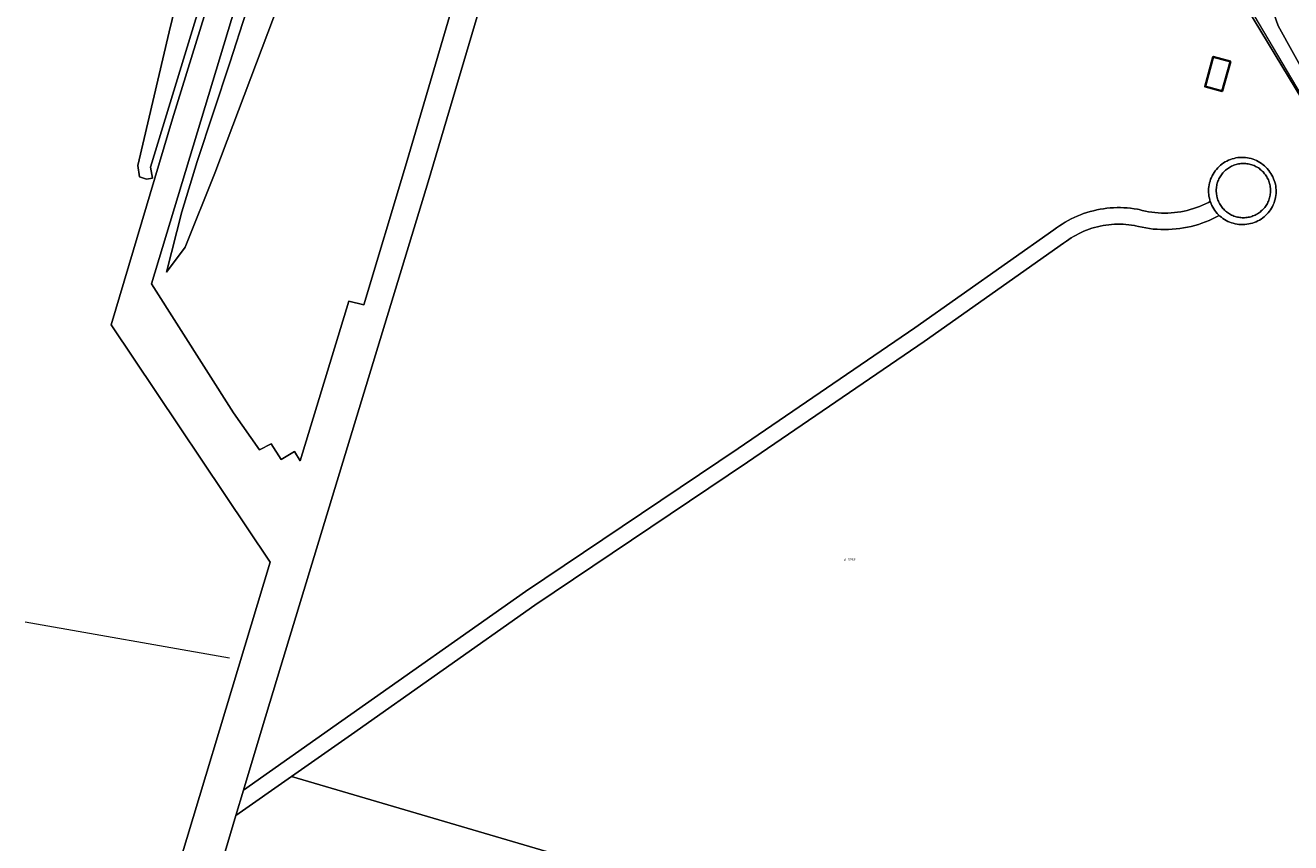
# Model space of a CAD drawing. Header units: metres. Extents: x 250001 to 257773, y 598992 to 609118.
# Tile 635 of 656: x 254095 to 254279, y 606820 to 606939. Entities that reach past the tile are written whole.
import ezdxf
from ezdxf.enums import TextEntityAlignment as Align
from ezdxf.lldxf.tags import DXFTag

# ---------------------------------------------------------------- set-up
doc = ezdxf.new("R2010")
doc.units = ezdxf.units.M
for name, color, linetype, lineweight in [('B-WE-GR-GRAS-GV', 252, 'Continuous', 13), ('B-WE-GR-GROENVOORZIENING-GV', 252, 'Continuous', 18), ('B-WE-GW-TALUD_KRUIN-G', 252, 'Continuous', 18), ('B-WE-IE-TERREINAFSCHEIDING_KUNSTMATIG_HEKWERK-G', 252, 'IE-TERREINAFSCHEIDING-KUNSTMATIG', 18), ('B-WE-KG-GRENS_PERCEEL-G', 150, 'KG-PERCEEL', 18), ('B-WE-KG-GRENS_PERCEEL-S', 150, 'Continuous', 25), ('B-WE-OG-BEBOUWING-GV', 1, 'Continuous', 35), ('B-WE-OG-BEBOUWING_WINDTURBINE-GV', 1, 'Continuous', 18), ('B-WE-OG-TERREIN_ERF-GV', 7, 'Continuous', 18), ('B-WE-VH-ONVERHARD-GV', 252, 'Continuous', 18), ('B-WE-VH-VERHARDING_OPEN-GV', 252, 'Continuous', 18), ('X-XX-AL-REFERENTIE-G', 7, 'Continuous', 18)]:
    doc.layers.add(name, color=color, linetype=linetype, lineweight=lineweight)
doc.styles.add('NLCS-ISO', font='NLCS-ISO.ttf')
doc.styles.get("Standard").update_dxf_attribs({"font": 'NLCS-ISO.ttf'})
doc.linetypes.add('IE-TERREINAFSCHEIDING-KUNSTMATIG', pattern='A,4,[82,NLCS.shx,S=0.75,R=90,X=0,Y=0],4,-2', length=10)
tags = doc.linetypes.add('KG-PERCEEL', pattern='A,5.5,-2,["P",Standard,S=1.8,R=0,X=-0.5,Y=-0.9],-2,5.5,-2,[5,NLCS.SHX,S=0.75,R=0,X=0,Y=0],-2', length=19).pattern_tags.tags
tags[6] = DXFTag(74, 10)

# ---------------------------------------------------------------- blocks, each defined once
blk = doc.blocks.new('SKG-PERCEELNUMMER-SO')
at = {"style": 'NLCS-ISO', "oblique": 10, "flags": 1}
blk.add_attdef('GEMEENTECODE', text='', height=1.8, dxfattribs=at).set_placement((0, 2.55), align=Align.MIDDLE_CENTER)
at = {"style": 'NLCS-ISO', "oblique": 10}
blk.add_attdef('SECTIE', text='', height=1.8, dxfattribs=at).set_placement((-0.5, 0), align=Align.MIDDLE_RIGHT)
blk.add_attdef('PERCEELNUMMER', text='', height=1.8, dxfattribs=at).set_placement((0.5, 0), align=Align.MIDDLE_LEFT)
blk = doc.blocks.new('BS2021-132-Xref-KAD-20210617')
at = {"layer": 'B-WE-KG-GRENS_PERCEEL-G', "flags": 128}
blk.add_lwpolyline([(254257.278, 606302.466), (254280.69, 606380.26), (254277.89, 606467.02), (254318.78, 606603.92), (254326.9, 606642.08), (254330.54, 606668.93), (254332.73, 606693.73), (254333.22, 606714.55), (254333.03, 606739.26), (254331.51, 606763.44), (254328.64, 606787.19), (254324.56, 606811.18), (254319.1, 606835.13), (254312.68, 606858.43), (254304.33, 606880.51), (254294.27, 606902.89), (254283.32, 606924.35), (254271.11, 606945.08), (254257.63, 606965.88), (254243.57, 606986.6), (254229.22, 607006.41), (254213.61, 607025.05), (254196.88, 607042.94), (254179.39, 607060.02), (254157.264, 607079.934)], dxfattribs=at)
at = {"layer": 'B-WE-KG-GRENS_PERCEEL-S', "xscale": 0.2, "yscale": 0.2, "zscale": 0.2}
blk.add_blockref('SKG-PERCEELNUMMER-SO', (254214.517, 606861.333), dxfattribs=at).add_auto_attribs({'PERCEELNUMMER': '3258', 'SECTIE': 'A'})
blk = doc.blocks.new('BS2021-132-Xref-BGT-GRIJS-20210617-aangepast')
at = {"layer": 'B-WE-GR-GRAS-GV', "flags": 128}
for points in [[(254270.9, 606944.64), (254281.69, 606926.72)], [(254288.687, 606918.413), (254277.283, 606938.96), (254271.12, 606956.41)], [(254282.95, 606942.35), (254269.17, 606963.78), (254252.33, 606989.25), (254244.58, 607000), (254237.5, 607009.82), (254224.25, 607026.09), (254213.99, 607037.58), (254203.796, 607048.285), (254203.302, 607047.82), (254201.179, 607045.885), (254206.72, 607041.14), (254228.78, 607016.34), (254241.22, 607000.71), (254241.699, 607000), (254271.12, 606956.41), (254277.283, 606938.96), (254288.687, 606918.413)]]:
    blk.add_lwpolyline(points, dxfattribs=at)
at = {"layer": 'B-WE-GR-GROENVOORZIENING-GV', "flags": 128}
for points in [[(254113.9, 606805.5), (254130.64, 606860.97), (254107.53, 606895.48), (254116.46, 606925.44), (254123.333, 606947.71)], [(254120.39, 606941.72), (254113.26, 606918.41), (254113.55, 606916.78), (254112.67, 606916.68), (254111.65, 606916.99), (254111.4, 606918.63), (254115.96, 606938.09), (254121.34, 606960.27)], [(254121.34, 606960.27), (254115.96, 606938.09), (254111.4, 606918.63), (254111.65, 606916.99), (254112.67, 606916.68), (254113.55, 606916.78), (254113.26, 606918.41), (254120.39, 606941.72)], [(254126.12, 606943.63), (254113.362, 606901.456), (254125.31, 606882.688), (254129.104, 606877.295), (254130.769, 606878.18), (254132.244, 606875.905), (254134.203, 606877.043), (254134.999, 606875.717), (254142.072, 606898.898), (254144.292, 606898.361), (254150.357, 606918.548), (254159.622, 606950.24)], [(254132.09, 606942.75), (254122.62, 606917.51), (254118.27, 606906.77), (254115.59, 606903.11), (254117.8, 606911.91), (254120.02, 606919.21), (254124.76, 606933.59), (254131.9, 606955.73)], [(254131.9, 606955.73), (254124.76, 606933.59), (254120.02, 606919.21), (254117.8, 606911.91), (254115.59, 606903.11), (254118.27, 606906.77), (254122.62, 606917.51), (254132.09, 606942.75)], [(254165.18, 606955.25), (254153.64, 606916.26), (254141.9, 606877.73), (254132.204, 606845.832), (254129.48, 606836.87), (254126.78, 606827.822), (254141.086, 606837.871), (254167.8, 606856.671), (254198.728, 606877.495), (254224.431, 606895.031), (254244.656, 606909.279), (254245.052, 606909.577), (254245.457, 606909.863), (254245.871, 606910.135), (254246.294, 606910.393), (254246.725, 606910.638), (254247.164, 606910.868), (254247.609, 606911.085), (254248.062, 606911.287), (254248.521, 606911.474), (254248.985, 606911.646), (254249.455, 606911.803), (254249.93, 606911.945), (254250.409, 606912.072), (254250.892, 606912.183), (254251.378, 606912.278), (254251.867, 606912.358), (254252.359, 606912.421), (254252.852, 606912.469), (254253.347, 606912.501), (254253.842, 606912.517), (254254.337, 606912.517), (254254.833, 606912.501), (254255.327, 606912.469), (254255.82, 606912.421), (254256.312, 606912.357), (254256.801, 606912.277), (254257.045, 606912.231), (254257.502, 606912.113), (254257.962, 606912.01), (254258.425, 606911.923), (254258.891, 606911.852), (254259.36, 606911.797), (254259.83, 606911.757), (254260.3, 606911.734), (254260.772, 606911.726), (254261.243, 606911.735), (254261.714, 606911.759), (254262.184, 606911.8), (254262.652, 606911.856), (254263.118, 606911.928), (254263.581, 606912.016), (254264.041, 606912.12), (254264.497, 606912.239), (254264.949, 606912.373), (254265.396, 606912.523), (254265.838, 606912.688), (254266.274, 606912.868), (254266.703, 606913.062), (254267.126, 606913.271), (254267.4, 606913.418), (254267.337, 606913.621), (254267.269, 606913.892), (254267.217, 606914.166), (254267.18, 606914.443), (254267.159, 606914.722), (254267.154, 606915.001), (254267.165, 606915.281), (254267.192, 606915.559), (254267.236, 606915.835), (254267.294, 606916.108), (254267.369, 606916.378), (254267.458, 606916.642), (254267.563, 606916.902), (254267.682, 606917.154), (254267.815, 606917.4), (254267.963, 606917.637), (254268.123, 606917.866), (254268.297, 606918.085), (254268.483, 606918.294), (254268.68, 606918.492), (254268.888, 606918.678), (254269.107, 606918.852), (254269.335, 606919.014), (254269.573, 606919.161), (254269.818, 606919.296), (254270.07, 606919.415), (254270.329, 606919.521), (254270.594, 606919.611), (254270.863, 606919.686), (254271.136, 606919.745), (254271.412, 606919.789), (254271.69, 606919.817), (254271.969, 606919.829), (254272.249, 606919.824), (254272.528, 606919.804), (254272.805, 606919.768), (254273.079, 606919.716), (254273.351, 606919.649), (254273.618, 606919.566), (254273.879, 606919.468), (254274.135, 606919.355), (254274.384, 606919.228), (254274.625, 606919.087), (254274.858, 606918.932), (254275.081, 606918.764), (254275.295, 606918.584), (254275.497, 606918.391), (254275.689, 606918.188), (254275.868, 606917.973), (254275.913, 606917.917), (254276.081, 606917.696), (254276.236, 606917.466), (254276.377, 606917.227), (254276.505, 606916.98), (254276.618, 606916.727), (254276.717, 606916.467), (254276.8, 606916.202), (254276.868, 606915.933), (254276.92, 606915.66), (254276.957, 606915.385), (254276.977, 606915.108), (254276.982, 606914.831), (254276.97, 606914.553), (254276.943, 606914.277), (254276.9, 606914.003), (254276.841, 606913.731), (254276.766, 606913.464), (254276.677, 606913.201), (254276.572, 606912.944), (254276.453, 606912.693), (254276.319, 606912.45), (254276.172, 606912.215), (254276.011, 606911.988), (254275.837, 606911.771), (254275.652, 606911.565), (254275.455, 606911.37), (254275.246, 606911.186), (254275.028, 606911.015), (254274.8, 606910.856), (254274.563, 606910.711), (254274.319, 606910.58), (254274.067, 606910.463), (254273.809, 606910.361), (254273.545, 606910.273), (254273.277, 606910.201), (254273.005, 606910.145), (254272.731, 606910.104), (254272.454, 606910.08), (254272.417, 606910.078), (254272.138, 606910.064), (254271.858, 606910.066), (254271.58, 606910.084), (254271.302, 606910.118), (254271.027, 606910.168), (254270.755, 606910.234), (254270.488, 606910.315), (254270.225, 606910.411), (254269.969, 606910.522), (254269.719, 606910.648), (254269.477, 606910.788), (254269.244, 606910.941), (254269.019, 606911.107), (254268.804, 606911.286), (254268.694, 606911.39), (254268.226, 606911.138), (254267.73, 606910.893), (254267.227, 606910.665), (254266.716, 606910.454), (254266.198, 606910.26), (254265.673, 606910.085), (254265.143, 606909.927), (254264.608, 606909.787), (254264.069, 606909.666), (254263.526, 606909.563), (254262.979, 606909.478), (254262.43, 606909.412), (254261.879, 606909.365), (254261.327, 606909.336), (254260.774, 606909.326), (254260.221, 606909.335), (254259.669, 606909.362), (254259.118, 606909.409), (254258.569, 606909.474), (254258.022, 606909.557), (254257.479, 606909.659), (254256.939, 606909.78), (254256.522, 606909.888), (254256.386, 606909.913), (254255.964, 606909.982), (254255.549, 606910.036), (254255.133, 606910.076), (254254.716, 606910.104), (254254.298, 606910.117), (254253.88, 606910.117), (254253.463, 606910.104), (254253.045, 606910.077), (254252.629, 606910.036), (254252.215, 606909.983), (254251.802, 606909.915), (254251.392, 606909.835), (254250.984, 606909.741), (254250.58, 606909.635), (254250.18, 606909.515), (254249.783, 606909.382), (254249.391, 606909.237), (254249.004, 606909.079), (254248.623, 606908.909), (254248.247, 606908.726), (254247.877, 606908.532), (254247.513, 606908.325), (254247.156, 606908.107), (254246.807, 606907.878), (254246.465, 606907.637), (254246.07, 606907.339), (254225.798, 606893.059), (254200.074, 606875.508), (254169.161, 606854.694), (254142.466, 606835.907), (254133.764, 606829.795), (254330.429, 606771.951)], [(254281.69, 606926.72), (254270.9, 606944.64)]]:
    blk.add_lwpolyline(points, dxfattribs=at)
blk.add_lwpolyline([(254266.649, 606930.11), (254267.84, 606934.459), (254270.321, 606933.78), (254269.13, 606929.431)], close=True, dxfattribs=at)
at = {"layer": 'B-WE-GW-TALUD_KRUIN-G', "flags": 128}
for points in [[(254113.55, 606916.78), (254113.26, 606918.41), (254120.39, 606941.72), (254125.73, 606960.96), (254127.37, 606966.06), (254134.65, 606989.33), (254135.598, 606992.51), (254138.41, 607000), (254144.207, 607020.216), (254146.502, 607028.12), (254147.075, 607031.432), (254147.119, 607034.391), (254146.986, 607036.731), (254147.25, 607041.544), (254149.059, 607048.168), (254150.206, 607051.966), (254152.192, 607056.117), (254154.047, 607058.06), (254161.611, 607066.944)], [(254165.85, 607060.68), (254164.134, 607058.043), (254161.751, 607052.479), (254158.618, 607042.101), (254153.896, 607026.866), (254147.144, 607005.139), (254145.547, 607000), (254142.77, 606992.155), (254141.7, 606988.73), (254133.31, 606959.57), (254131.9, 606955.73), (254124.76, 606933.59), (254120.02, 606919.21), (254117.8, 606911.91), (254115.59, 606903.11)]]:
    blk.add_lwpolyline(points, dxfattribs=at)
at = {"layer": 'B-WE-IE-TERREINAFSCHEIDING_KUNSTMATIG_HEKWERK-G', "flags": 128}
for points in [[(254333.097, 606730.586), (254332.27, 606743.32), (254330.67, 606769.99), (254328.47, 606787.9), (254325.22, 606805.57), (254321.5, 606823.38), (254315.63, 606846.65), (254308.33, 606869.48), (254300.3, 606888.93), (254290.2, 606910.79), (254281.69, 606926.72), (254270.9, 606944.64), (254254.53, 606969.98), (254237.82, 606994.23), (254233.449, 607000)], [(254132.204, 606845.832), (254141.9, 606877.73), (254153.64, 606916.26), (254165.18, 606955.25), (254174.74, 606986.24)], [(254124.744, 606846.986), (254095.027, 606852.233)]]:
    blk.add_lwpolyline(points, dxfattribs=at)
at = {"layer": 'B-WE-OG-BEBOUWING-GV', "flags": 128}
blk.add_lwpolyline([(254270.321, 606933.78), (254267.84, 606934.459), (254266.649, 606930.11), (254269.13, 606929.431)], close=True, dxfattribs=at)
at = {"layer": 'B-WE-OG-BEBOUWING_WINDTURBINE-GV', "flags": 128}
blk.add_lwpolyline([(254272.391, 606918.934), (254272.213, 606918.937), (254272.036, 606918.933), (254271.859, 606918.921), (254271.682, 606918.9), (254271.507, 606918.872), (254271.333, 606918.836), (254271.161, 606918.792), (254270.991, 606918.74), (254270.823, 606918.681), (254270.659, 606918.614), (254270.497, 606918.54), (254270.339, 606918.459), (254270.185, 606918.37), (254270.035, 606918.275), (254269.889, 606918.174), (254269.748, 606918.065), (254269.613, 606917.951), (254269.482, 606917.83), (254269.357, 606917.704), (254269.238, 606917.572), (254269.125, 606917.435), (254269.018, 606917.293), (254268.918, 606917.147), (254268.824, 606916.996), (254268.737, 606916.841), (254268.657, 606916.682), (254268.585, 606916.52), (254268.52, 606916.354), (254268.477, 606916.232), (254268.425, 606916.062), (254268.381, 606915.89), (254268.344, 606915.716), (254268.315, 606915.541), (254268.295, 606915.365), (254268.282, 606915.187), (254268.277, 606915.01), (254268.28, 606914.832), (254268.292, 606914.655), (254268.311, 606914.478), (254268.338, 606914.303), (254268.373, 606914.128), (254268.4, 606914.017), (254268.416, 606913.956), (254268.466, 606913.786), (254268.524, 606913.618), (254268.59, 606913.453), (254268.663, 606913.291), (254268.743, 606913.132), (254268.83, 606912.977), (254268.924, 606912.827), (254269.025, 606912.681), (254269.133, 606912.539), (254269.246, 606912.402), (254269.366, 606912.271), (254269.491, 606912.145), (254269.622, 606912.025), (254269.674, 606911.982), (254269.758, 606911.911), (254269.899, 606911.803), (254270.045, 606911.702), (254270.196, 606911.607), (254270.35, 606911.519), (254270.508, 606911.438), (254270.67, 606911.365), (254270.835, 606911.299), (254271.003, 606911.24), (254271.173, 606911.189), (254271.345, 606911.145), (254271.519, 606911.11), (254271.694, 606911.082), (254271.871, 606911.062), (254272.048, 606911.05), (254272.226, 606911.046), (254272.403, 606911.051), (254272.581, 606911.063), (254272.757, 606911.083), (254272.933, 606911.111), (254273.107, 606911.147), (254273.279, 606911.19), (254273.449, 606911.242), (254273.616, 606911.301), (254273.781, 606911.367), (254273.943, 606911.441), (254274.101, 606911.522), (254274.255, 606911.61), (254274.405, 606911.705), (254274.551, 606911.807), (254274.692, 606911.915), (254274.828, 606912.029), (254274.959, 606912.149), (254275.084, 606912.275), (254275.203, 606912.407), (254275.317, 606912.544), (254275.424, 606912.685), (254275.525, 606912.832), (254275.618, 606912.983), (254275.705, 606913.137), (254275.785, 606913.296), (254275.858, 606913.458), (254275.923, 606913.624), (254275.981, 606913.791), (254276.032, 606913.962), (254276.074, 606914.134), (254276.109, 606914.309), (254276.136, 606914.484), (254276.155, 606914.661), (254276.165, 606914.838), (254276.168, 606915.016), (254276.163, 606915.193), (254276.15, 606915.37), (254276.134, 606915.512), (254276.107, 606915.688), (254276.071, 606915.862), (254276.028, 606916.034), (254275.977, 606916.204), (254275.919, 606916.372), (254275.853, 606916.537), (254275.78, 606916.699), (254275.699, 606916.857), (254275.612, 606917.012), (254275.518, 606917.162), (254275.417, 606917.308), (254275.309, 606917.45), (254275.195, 606917.586), (254275.076, 606917.718), (254274.95, 606917.843), (254274.819, 606917.963), (254274.682, 606918.077), (254274.541, 606918.185), (254274.395, 606918.286), (254274.245, 606918.38), (254274.09, 606918.468), (254273.931, 606918.548), (254273.77, 606918.622), (254273.605, 606918.688), (254273.437, 606918.746), (254273.267, 606918.797), (254273.094, 606918.84), (254272.92, 606918.875), (254272.745, 606918.903), (254272.568, 606918.922)], close=True, dxfattribs=at)
at = {"layer": 'B-WE-OG-TERREIN_ERF-GV', "flags": 128}
blk.add_lwpolyline([(254330.67, 606769.99), (254330.429, 606771.951), (254133.764, 606829.795), (254125.673, 606824.112), (254119.52, 606803.49), (254117.774, 606797.167), (254115.07, 606788.42), (254115.13, 606786.5), (254115.8, 606784.55), (254116.98, 606783.01), (254119, 606781.63), (254121.67, 606780.81), (254129.95, 606778.4), (254143.95, 606774.13), (254170.44, 606766.36), (254201.67, 606756.85), (254232.65, 606747.48), (254264.3, 606737.93), (254305.64, 606725.1), (254333.973, 606716.72), (254333.98, 606716.98), (254333.097, 606730.586), (254332.27, 606743.32)], close=True, dxfattribs=at)
at = {"layer": 'B-WE-VH-ONVERHARD-GV', "flags": 128}
blk.add_lwpolyline([(254267.421, 606913.354), (254267.4, 606913.418), (254267.126, 606913.271), (254266.703, 606913.062), (254266.274, 606912.868), (254265.838, 606912.688), (254265.396, 606912.523), (254264.949, 606912.373), (254264.497, 606912.239), (254264.041, 606912.12), (254263.581, 606912.016), (254263.118, 606911.928), (254262.652, 606911.856), (254262.184, 606911.8), (254261.714, 606911.759), (254261.243, 606911.735), (254260.772, 606911.726), (254260.3, 606911.734), (254259.83, 606911.757), (254259.36, 606911.797), (254258.891, 606911.852), (254258.425, 606911.923), (254257.962, 606912.01), (254257.502, 606912.113), (254257.045, 606912.231), (254256.801, 606912.277), (254256.312, 606912.357), (254255.82, 606912.421), (254255.327, 606912.469), (254254.833, 606912.501), (254254.337, 606912.517), (254253.842, 606912.517), (254253.347, 606912.501), (254252.852, 606912.469), (254252.359, 606912.421), (254251.867, 606912.358), (254251.378, 606912.278), (254250.892, 606912.183), (254250.409, 606912.072), (254249.93, 606911.945), (254249.455, 606911.803), (254248.985, 606911.646), (254248.521, 606911.474), (254248.062, 606911.287), (254247.609, 606911.085), (254247.164, 606910.868), (254246.725, 606910.638), (254246.294, 606910.393), (254245.871, 606910.135), (254245.457, 606909.863), (254245.052, 606909.577), (254244.656, 606909.279), (254224.431, 606895.031), (254198.728, 606877.495), (254167.8, 606856.671), (254141.086, 606837.871), (254126.78, 606827.822), (254125.673, 606824.112), (254133.764, 606829.795), (254142.466, 606835.907), (254169.161, 606854.694), (254200.074, 606875.508), (254225.798, 606893.059), (254246.07, 606907.339), (254246.465, 606907.637), (254246.807, 606907.878), (254247.156, 606908.107), (254247.513, 606908.325), (254247.877, 606908.532), (254248.247, 606908.726), (254248.623, 606908.909), (254249.004, 606909.079), (254249.391, 606909.237), (254249.783, 606909.382), (254250.18, 606909.515), (254250.58, 606909.635), (254250.984, 606909.741), (254251.392, 606909.835), (254251.802, 606909.915), (254252.215, 606909.983), (254252.629, 606910.036), (254253.045, 606910.077), (254253.463, 606910.104), (254253.88, 606910.117), (254254.298, 606910.117), (254254.716, 606910.104), (254255.133, 606910.076), (254255.549, 606910.036), (254255.964, 606909.982), (254256.386, 606909.913), (254256.522, 606909.888), (254256.939, 606909.78), (254257.479, 606909.659), (254258.022, 606909.557), (254258.569, 606909.474), (254259.118, 606909.409), (254259.669, 606909.362), (254260.221, 606909.335), (254260.774, 606909.326), (254261.327, 606909.336), (254261.879, 606909.365), (254262.43, 606909.412), (254262.979, 606909.478), (254263.526, 606909.563), (254264.069, 606909.666), (254264.608, 606909.787), (254265.143, 606909.927), (254265.673, 606910.085), (254266.198, 606910.26), (254266.716, 606910.454), (254267.227, 606910.665), (254267.73, 606910.893), (254268.226, 606911.138), (254268.694, 606911.39), (254268.6, 606911.477), (254268.407, 606911.679), (254268.226, 606911.892), (254268.058, 606912.115), (254267.902, 606912.348), (254267.761, 606912.588), (254267.633, 606912.837), (254267.519, 606913.092)], close=True, dxfattribs=at)
at = {"layer": 'B-WE-VH-VERHARDING_OPEN-GV', "flags": 128}
for points in [[(254123.333, 606947.71), (254116.46, 606925.44), (254107.53, 606895.48), (254130.64, 606860.97), (254113.9, 606805.5)], [(254119.52, 606803.49), (254125.673, 606824.112), (254126.78, 606827.822), (254129.48, 606836.87), (254132.204, 606845.832), (254141.9, 606877.73), (254153.64, 606916.26), (254165.18, 606955.25)], [(254159.622, 606950.24), (254150.357, 606918.548), (254144.292, 606898.361), (254142.072, 606898.898), (254134.999, 606875.717), (254134.203, 606877.043), (254132.244, 606875.905), (254130.769, 606878.18), (254129.104, 606877.295), (254125.31, 606882.688), (254113.362, 606901.456), (254126.12, 606943.63)]]:
    blk.add_lwpolyline(points, dxfattribs=at)
for points in [[(254272.249, 606919.824), (254271.969, 606919.829), (254271.69, 606919.817), (254271.412, 606919.789), (254271.136, 606919.745), (254270.863, 606919.686), (254270.594, 606919.611), (254270.329, 606919.521), (254270.07, 606919.415), (254269.818, 606919.296), (254269.573, 606919.161), (254269.335, 606919.014), (254269.107, 606918.852), (254268.888, 606918.678), (254268.68, 606918.492), (254268.483, 606918.294), (254268.297, 606918.085), (254268.123, 606917.866), (254267.963, 606917.637), (254267.815, 606917.4), (254267.682, 606917.154), (254267.563, 606916.902), (254267.458, 606916.642), (254267.369, 606916.378), (254267.294, 606916.108), (254267.236, 606915.835), (254267.192, 606915.559), (254267.165, 606915.281), (254267.154, 606915.001), (254267.159, 606914.722), (254267.18, 606914.443), (254267.217, 606914.166), (254267.269, 606913.892), (254267.337, 606913.621), (254267.4, 606913.418), (254267.421, 606913.354), (254267.519, 606913.092), (254267.633, 606912.837), (254267.761, 606912.588), (254267.902, 606912.348), (254268.058, 606912.115), (254268.226, 606911.892), (254268.407, 606911.679), (254268.6, 606911.477), (254268.694, 606911.39), (254268.804, 606911.286), (254269.019, 606911.107), (254269.244, 606910.941), (254269.477, 606910.788), (254269.719, 606910.648), (254269.969, 606910.522), (254270.225, 606910.411), (254270.488, 606910.315), (254270.755, 606910.234), (254271.027, 606910.168), (254271.302, 606910.118), (254271.58, 606910.084), (254271.858, 606910.066), (254272.138, 606910.064), (254272.417, 606910.078), (254272.454, 606910.08), (254272.731, 606910.104), (254273.005, 606910.145), (254273.277, 606910.201), (254273.545, 606910.273), (254273.809, 606910.361), (254274.067, 606910.463), (254274.319, 606910.58), (254274.563, 606910.711), (254274.8, 606910.856), (254275.028, 606911.015), (254275.246, 606911.186), (254275.455, 606911.37), (254275.652, 606911.565), (254275.837, 606911.771), (254276.011, 606911.988), (254276.172, 606912.215), (254276.319, 606912.45), (254276.453, 606912.693), (254276.572, 606912.944), (254276.677, 606913.201), (254276.766, 606913.464), (254276.841, 606913.731), (254276.9, 606914.003), (254276.943, 606914.277), (254276.97, 606914.553), (254276.982, 606914.831), (254276.977, 606915.108), (254276.957, 606915.385), (254276.92, 606915.66), (254276.868, 606915.933), (254276.8, 606916.202), (254276.717, 606916.467), (254276.618, 606916.727), (254276.505, 606916.98), (254276.377, 606917.227), (254276.236, 606917.466), (254276.081, 606917.696), (254275.913, 606917.917), (254275.868, 606917.973), (254275.689, 606918.188), (254275.497, 606918.391), (254275.295, 606918.584), (254275.081, 606918.764), (254274.858, 606918.932), (254274.625, 606919.087), (254274.384, 606919.228), (254274.135, 606919.355), (254273.879, 606919.468), (254273.618, 606919.566), (254273.351, 606919.649), (254273.079, 606919.716), (254272.805, 606919.768), (254272.528, 606919.804)], [(254272.036, 606918.933), (254272.213, 606918.937), (254272.391, 606918.934), (254272.568, 606918.922), (254272.745, 606918.903), (254272.92, 606918.875), (254273.094, 606918.84), (254273.267, 606918.797), (254273.437, 606918.746), (254273.605, 606918.688), (254273.77, 606918.622), (254273.931, 606918.548), (254274.09, 606918.468), (254274.245, 606918.38), (254274.395, 606918.286), (254274.541, 606918.185), (254274.682, 606918.077), (254274.819, 606917.963), (254274.95, 606917.843), (254275.076, 606917.718), (254275.195, 606917.586), (254275.309, 606917.45), (254275.417, 606917.308), (254275.518, 606917.162), (254275.612, 606917.012), (254275.699, 606916.857), (254275.78, 606916.699), (254275.853, 606916.537), (254275.919, 606916.372), (254275.977, 606916.204), (254276.028, 606916.034), (254276.071, 606915.862), (254276.107, 606915.688), (254276.134, 606915.512), (254276.15, 606915.37), (254276.163, 606915.193), (254276.168, 606915.016), (254276.165, 606914.838), (254276.155, 606914.661), (254276.136, 606914.484), (254276.109, 606914.309), (254276.074, 606914.134), (254276.032, 606913.962), (254275.981, 606913.791), (254275.923, 606913.624), (254275.858, 606913.458), (254275.785, 606913.296), (254275.705, 606913.137), (254275.618, 606912.983), (254275.525, 606912.832), (254275.424, 606912.685), (254275.317, 606912.544), (254275.203, 606912.407), (254275.084, 606912.275), (254274.959, 606912.149), (254274.828, 606912.029), (254274.692, 606911.915), (254274.551, 606911.807), (254274.405, 606911.705), (254274.255, 606911.61), (254274.101, 606911.522), (254273.943, 606911.441), (254273.781, 606911.367), (254273.616, 606911.301), (254273.449, 606911.242), (254273.279, 606911.19), (254273.107, 606911.147), (254272.933, 606911.111), (254272.757, 606911.083), (254272.581, 606911.063), (254272.403, 606911.051), (254272.226, 606911.046), (254272.048, 606911.05), (254271.871, 606911.062), (254271.694, 606911.082), (254271.519, 606911.11), (254271.345, 606911.145), (254271.173, 606911.189), (254271.003, 606911.24), (254270.835, 606911.299), (254270.67, 606911.365), (254270.508, 606911.438), (254270.35, 606911.519), (254270.196, 606911.607), (254270.045, 606911.702), (254269.899, 606911.803), (254269.758, 606911.911), (254269.674, 606911.982), (254269.622, 606912.025), (254269.491, 606912.145), (254269.366, 606912.271), (254269.246, 606912.402), (254269.133, 606912.539), (254269.025, 606912.681), (254268.924, 606912.827), (254268.83, 606912.977), (254268.743, 606913.132), (254268.663, 606913.291), (254268.59, 606913.453), (254268.524, 606913.618), (254268.466, 606913.786), (254268.416, 606913.956), (254268.4, 606914.017), (254268.373, 606914.128), (254268.338, 606914.303), (254268.311, 606914.478), (254268.292, 606914.655), (254268.28, 606914.832), (254268.277, 606915.01), (254268.282, 606915.187), (254268.295, 606915.365), (254268.315, 606915.541), (254268.344, 606915.716), (254268.381, 606915.89), (254268.425, 606916.062), (254268.477, 606916.232), (254268.52, 606916.354), (254268.585, 606916.52), (254268.657, 606916.682), (254268.737, 606916.841), (254268.824, 606916.996), (254268.918, 606917.147), (254269.018, 606917.293), (254269.125, 606917.435), (254269.238, 606917.572), (254269.357, 606917.704), (254269.482, 606917.83), (254269.613, 606917.951), (254269.748, 606918.065), (254269.889, 606918.174), (254270.035, 606918.275), (254270.185, 606918.37), (254270.339, 606918.459), (254270.497, 606918.54), (254270.659, 606918.614), (254270.823, 606918.681), (254270.991, 606918.74), (254271.161, 606918.792), (254271.333, 606918.836), (254271.507, 606918.872), (254271.682, 606918.9), (254271.859, 606918.921)]]:
    blk.add_lwpolyline(points, close=True, dxfattribs=at)

msp = doc.modelspace()

# ---------------------------------------------------------------- block references
at = {"layer": 'X-XX-AL-REFERENTIE-G'}
for name in ['BS2021-132-Xref-BGT-GRIJS-20210617-aangepast', 'BS2021-132-Xref-KAD-20210617']:
    msp.add_blockref(name, (0, 0), dxfattribs=at)

doc.saveas('drawing.dxf')
